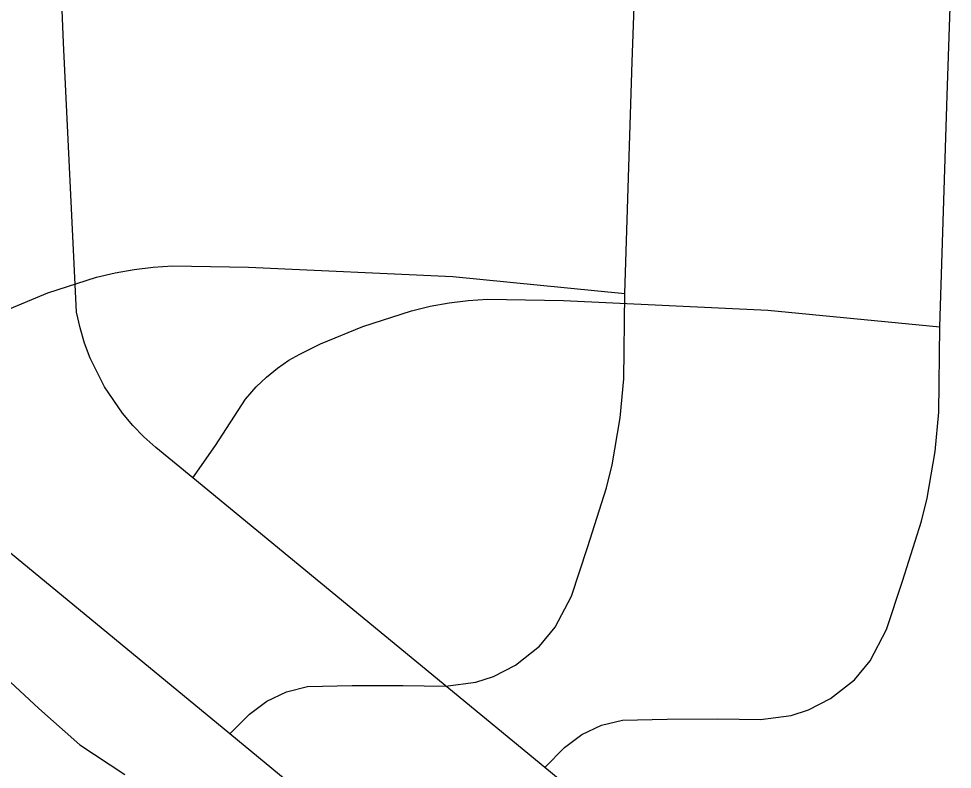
# Model space of a CAD drawing. Extents: x -38.2 to 41.9, y -4 to 24.9.
# Drawn here: x 4.5648 to 4.8211, y 17.8905 to 18.0966 of the extents above; entities that cross this region are included whole.
import ezdxf

# ---------------------------------------------------------------- set-up
doc = ezdxf.new("R2010")
doc.units = 0
for name, color, linetype in [('GM_X_Interchange_Ramps', 7, 'Continuous'), ('GM_X_Major_Lake', 7, 'Continuous'), ('GM_X_Major_River', 7, 'Continuous'), ('GM_X_State_Location', 7, 'Continuous'), ('GM_X_State_Route', 7, 'Continuous'), ('GM_X_Township_Road', 7, 'Continuous')]:
    doc.layers.add(name, color=color, linetype=linetype)

msp = doc.modelspace()

# ---------------------------------------------------------------- linework, layer by layer
at = {"layer": 'GM_X_Interchange_Ramps'}
for points in [[(4.57717, 18.08994), (4.57673, 18.09893), (4.57386, 18.18565), (4.57333, 18.20781), (4.56889, 18.29194), (4.56718, 18.33149), (4.56571, 18.3654), (4.56547, 18.37762), (4.56577, 18.39691), (4.56733, 18.41256), (4.56863, 18.42105), (4.57327, 18.44859)], [(4.78597, 17.8278), (4.78114, 17.83169), (4.70928, 17.89099), (4.61264, 17.97053), (4.60246, 17.97882), (4.5992, 17.98175), (4.59613, 17.9849), (4.59331, 17.98826), (4.58837, 17.9955), (4.58447, 18.00337), (4.58294, 18.00748), (4.58169, 18.01169), (4.58074, 18.01597), (4.57717, 18.08994)]]:
    msp.add_lwpolyline(points, dxfattribs=at)
at = {"layer": 'GM_X_Major_Lake'}
msp.add_lwpolyline([(4.55989, 17.91686), (4.57036, 17.90721), (4.58159, 17.89717), (4.59398, 17.88901)], dxfattribs=at)
at = {"layer": 'GM_X_Major_River'}
msp.add_lwpolyline([(4.55989, 17.91686), (4.57036, 17.90721), (4.58159, 17.89717), (4.59398, 17.88901)], dxfattribs=at)
at = {"layer": 'GM_X_State_Location'}
msp.add_line((4.81975, 18.07552), (4.82113, 18.11787), dxfattribs=at)
for points in [[(4.70928, 17.89099), (4.71469, 17.89644), (4.71943, 17.90003), (4.72479, 17.90258), (4.73057, 17.90399), (4.74288, 17.90427), (4.7568, 17.9043), (4.76849, 17.90412), (4.77685, 17.90522), (4.78165, 17.90681), (4.78766, 17.90987), (4.79428, 17.91508), (4.79861, 17.92027), (4.80307, 17.92887), (4.80742, 17.94216), (4.81264, 17.95859), (4.8142, 17.96492), (4.81646, 17.97776), (4.81746, 17.98853), (4.81768, 18.01198), (4.81975, 18.07552)], [(4.61264, 17.97053), (4.61883, 17.97941), (4.62706, 17.99208), (4.63005, 17.99548), (4.63285, 17.99815), (4.63585, 18.00061), (4.63903, 18.00282), (4.64203, 18.00446), (4.64766, 18.00728), (4.6593, 18.01209), (4.67265, 18.0164), (4.6778, 18.01763), (4.68301, 18.01857), (4.68826, 18.01921), (4.69354, 18.01955), (4.71435, 18.01919), (4.77049, 18.0166), (4.81768, 18.01198)]]:
    msp.add_lwpolyline(points, dxfattribs=at)
at = {"layer": 'GM_X_State_Route'}
msp.add_lwpolyline([(4.69949, 17.83699), (4.69466, 17.84088), (4.62281, 17.90018), (4.52617, 17.97972), (4.51598, 17.98801), (4.51272, 17.99094), (4.50966, 17.99409), (4.50683, 17.99745), (4.50189, 18.00469), (4.49799, 18.01256), (4.49646, 18.01666), (4.49521, 18.02088), (4.49426, 18.02516), (4.49069, 18.09913)], dxfattribs=at)
at = {"layer": 'GM_X_Township_Road'}
msp.add_line((4.73327, 18.08471), (4.73465, 18.12706), dxfattribs=at)
for points in [[(4.62281, 17.90018), (4.62821, 17.90563), (4.63295, 17.90922), (4.63832, 17.91176), (4.64409, 17.91318), (4.6564, 17.91346), (4.67032, 17.91349), (4.68201, 17.91331), (4.69037, 17.91441), (4.69517, 17.916), (4.70118, 17.91906), (4.7078, 17.92427), (4.71213, 17.92946), (4.71659, 17.93805), (4.72095, 17.95135), (4.72616, 17.96778), (4.72773, 17.97411), (4.72998, 17.98695), (4.73098, 17.99772), (4.7312, 18.02117), (4.73327, 18.08471)], [(4.52617, 17.97972), (4.53235, 17.9886), (4.54058, 18.00127), (4.54357, 18.00467), (4.54637, 18.00734), (4.54937, 18.0098), (4.55255, 18.01201), (4.55555, 18.01364), (4.56118, 18.01647), (4.57282, 18.02128), (4.58617, 18.02559), (4.59132, 18.02682), (4.59653, 18.02776), (4.60178, 18.0284), (4.60706, 18.02874), (4.62788, 18.02838), (4.68401, 18.02579), (4.7312, 18.02117)]]:
    msp.add_lwpolyline(points, dxfattribs=at)

doc.saveas('drawing.dxf')
